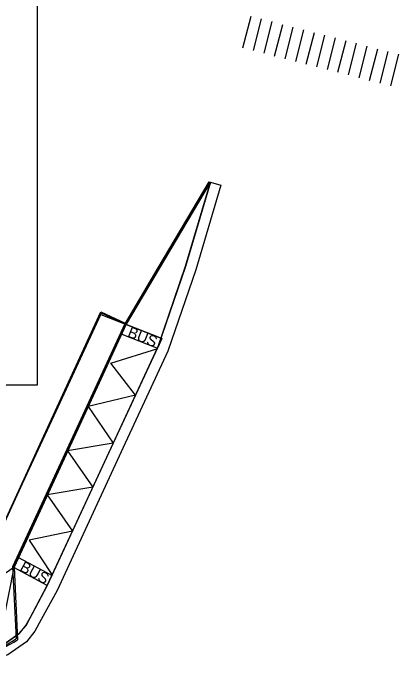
# Model space of a CAD drawing. Extents: x -264205 to -263659, y -1242401 to -1241986.
# Drawn here: x -263694.6 to -263659.2, y -1242146 to -1242085.5 of the extents above; entities that cross this region are included whole.
import ezdxf

# ---------------------------------------------------------------- set-up
doc = ezdxf.new("R2010")
doc.units = 0
for name, color, linetype in [('PROJEKT_OBRUBNIKY_KOMUNIKACIE', 7, 'Continuous'), ('PROJEKT_TDZ_VODOROVNE', 7, 'Continuous'), ('RAM_NA_TLAC_2-2_1-250', 7, 'Continuous'), ('SO_20-1_OBRUBNIKY_BUS_ZASTAVKA', 7, 'Continuous')]:
    doc.layers.add(name, color=color, linetype=linetype)

msp = doc.modelspace()

# ---------------------------------------------------------------- linework, layer by layer
at = {"layer": 'PROJEKT_OBRUBNIKY_KOMUNIKACIE'}
for p, q in [((-263684.231, -1242114.077), (-263676.507, -1242101.018)), ((-263676.507, -1242101.018), (-263675.548, -1242101.302)), ((-263694.554, -1242136.374), (-263700.329, -1242140.45)), ((-263695.977, -1242143.651), (-263694.523, -1242136.39))]:
    msp.add_line(p, q, dxfattribs=at)
for points in [[(-263676.507, -1242101.018), (-263678.79, -1242108.75), (-263681.33, -1242116.16), (-263685.417, -1242124.96), (-263691.476, -1242138.042), (-263692.91, -1242140.69), (-263693.442, -1242141.668), (-263694.09, -1242142.48), (-263695.56, -1242143.5), (-263695.977, -1242143.651)], [(-263675.548, -1242101.301), (-263677.837, -1242109.054), (-263680.401, -1242116.534), (-263684.51, -1242125.381), (-263690.582, -1242138.491), (-263692.031, -1242141.167), (-263692.606, -1242142.223), (-263693.399, -1242143.218), (-263695.096, -1242144.396), (-263695.636, -1242144.591)], [(-263696.752, -1242135.182), (-263694.577, -1242130.455), (-263690.856, -1242122.426), (-263686.556, -1242113.159), (-263680.975, -1242115.363)], [(-263694.554, -1242136.374), (-263692.371, -1242131.64), (-263688.6, -1242123.503), (-263684.231, -1242114.077)]]:
    msp.add_lwpolyline(points, dxfattribs=at)
at = {"layer": 'PROJEKT_TDZ_VODOROVNE'}
for p, q in [((-263673.525, -1242088.696), (-263672.78, -1242085.79)), ((-263672.557, -1242088.944), (-263671.811, -1242086.038)), ((-263671.588, -1242089.192), (-263670.843, -1242086.286)), ((-263670.619, -1242089.441), (-263669.874, -1242086.535)), ((-263669.65, -1242089.689), (-263668.905, -1242086.783)), ((-263668.682, -1242089.937), (-263667.937, -1242087.031)), ((-263667.713, -1242090.186), (-263666.968, -1242087.28)), ((-263666.744, -1242090.434), (-263665.999, -1242087.528)), ((-263665.776, -1242090.683), (-263665.031, -1242087.776)), ((-263664.807, -1242090.931), (-263664.062, -1242088.025)), ((-263663.838, -1242091.179), (-263663.093, -1242088.273)), ((-263662.87, -1242091.428), (-263662.125, -1242088.522)), ((-263661.901, -1242091.676), (-263661.156, -1242088.77)), ((-263660.932, -1242091.924), (-263660.187, -1242089.018)), ((-263659.964, -1242092.173), (-263659.219, -1242089.267)), ((-263678.79, -1242108.713), (-263676.507, -1242101.018)), ((-263681.33, -1242116.197), (-263678.79, -1242108.713)), ((-263680.975, -1242115.363), (-263684.231, -1242114.077)), ((-263681.343, -1242116.293), (-263684.598, -1242115.007)), ((-263680.975, -1242115.363), (-263681.33, -1242116.197)), ((-263690.999, -1242137.163), (-263694.078, -1242135.494)), ((-263691.476, -1242138.042), (-263694.554, -1242136.374)), ((-263693.423, -1242141.7), (-263691.476, -1242138.042)), ((-263694.09, -1242142.48), (-263693.423, -1242141.7)), ((-263695.525, -1242143.487), (-263694.09, -1242142.48))]:
    msp.add_line(p, q, dxfattribs=at)
for points in [[(-263691.476, -1242138.042), (-263689.162, -1242133.041), (-263685.44, -1242125.01), (-263680.975, -1242115.363)], [(-263683.377, -1242120.558), (-263685.649, -1242117.63), (-263681.343, -1242116.293)], [(-263683.377, -1242120.558), (-263687.717, -1242121.598), (-263685.425, -1242124.977), (-263689.611, -1242125.685), (-263687.301, -1242129.025), (-263691.479, -1242129.715), (-263689.162, -1242133.041), (-263693.137, -1242133.879), (-263690.984, -1242137.131)]]:
    msp.add_lwpolyline(points, dxfattribs=at)
at = {"layer": 'RAM_NA_TLAC_2-2_1-250'}
msp.add_lwpolyline([(-263982.395, -1242045.402), (-263692.395, -1242045.402), (-263692.395, -1242119.652), (-263982.395, -1242119.652)], close=True, dxfattribs=at)
at = {"layer": 'SO_20-1_OBRUBNIKY_BUS_ZASTAVKA'}
msp.add_line((-263676.663, -1242100.992), (-263676.531, -1242101.055), dxfattribs=at)
for points in [[(-263676.663, -1242100.991), (-263681.321, -1242108.866), (-263684.37, -1242114.008), (-263690.064, -1242126.364), (-263694.664, -1242136.338), (-263694.348, -1242142.931)], [(-263676.531, -1242101.055), (-263681.204, -1242108.949), (-263684.236, -1242114.062), (-263689.935, -1242126.425), (-263694.521, -1242136.368), (-263694.2, -1242143.014)], [(-263706.786, -1242145.959), (-263702.684, -1242139.274), (-263696.756, -1242135.067), (-263692.142, -1242125.04), (-263686.566, -1242112.934), (-263684.345, -1242113.965)], [(-263706.728, -1242145.955), (-263702.648, -1242139.307), (-263696.718, -1242135.099), (-263692.099, -1242125.06), (-263686.543, -1242112.998), (-263684.37, -1242114.008)]]:
    msp.add_lwpolyline(points, dxfattribs=at)
for centre, major_axis, ratio, start_param, end_param in [((-263700.112, -1242134.463), (9.513, 3.892), 0.996445, 4.619225, 4.920895), ((-263701.342, -1242131.733), (12.692, 4.223), 0.998082, 4.717531, 4.955105)]:
    msp.add_ellipse(centre, major_axis=major_axis, ratio=ratio, start_param=start_param, end_param=end_param, dxfattribs=at)

# ---------------------------------------------------------------- texts
at = {"layer": 'PROJEKT_TDZ_VODOROVNE'}
for rotation, p in [(338.02356, (-263684.19, -1242115.168)), (331.17181, (-263694.084, -1242136.628))]:
    msp.add_text('BUS', height=1, rotation=rotation, dxfattribs=at).set_placement(p)

doc.saveas('drawing.dxf')
